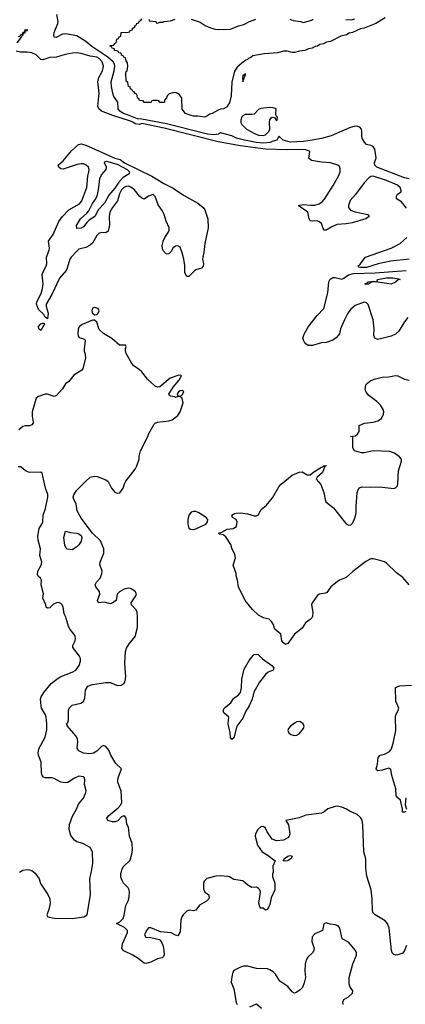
# Model space of a CAD drawing. Header units: inches. Extents: x 2001573 to 2220545, y 644482 to 846830.
# Tile 490 of 656: x 2122523 to 2125956, y 766551 to 775325. Entities that reach past the tile are written whole.
import ezdxf

# ---------------------------------------------------------------- set-up
doc = ezdxf.new("R2010")
doc.units = ezdxf.units.IN
doc.header["$MEASUREMENT"] = 0
doc.layers.add('C1726', color=7, linetype='Continuous')
doc.layers.add('C1727', color=7, linetype='Continuous')

msp = doc.modelspace()

# ---------------------------------------------------------------- linework, layer by layer
at = {"layer": 'C1726', "color": 5}
for points, elevation in [([(2122520.9, 767730), (2122550, 767745.3), (2122590, 767752.4), (2122610, 767748.4), (2122630, 767742.4), (2122661.1, 767721.1), (2122694.9, 767670), (2122708.5, 767628.5), (2122774.4, 767530), (2122790.3, 767490), (2122793.7, 767450), (2122783.4, 767396.6), (2122763, 767350), (2122774, 767330), (2122830, 767320.1), (2122990, 767314.6), (2123094.5, 767330), (2123122.4, 767350), (2123151.6, 767530), (2123146, 767670), (2123166.1, 767753.9), (2123173.7, 767810), (2123171.1, 767910), (2123149.3, 767950), (2123083.5, 767983.5), (2123030, 767999.8), (2123010, 768015.1), (2122976.9, 768056.9), (2122962.9, 768110), (2122966.5, 768153.5), (2122992.3, 768227.7), (2123028.5, 768290), (2123045.6, 768334.4), (2123090, 768388.4), (2123108.2, 768430), (2123113.1, 768453.1), (2123099.5, 768510), (2123103.6, 768550), (2123099.5, 768570), (2123090, 768579.5), (2123050, 768583.6), (2123010, 768567.8), (2122951.4, 768528.6), (2122930, 768523.5), (2122890, 768529.7), (2122830, 768564.8), (2122810, 768568.7), (2122750, 768568.3), (2122733.9, 768573.9), (2122721.3, 768590), (2122717.2, 768610), (2122715, 768710), (2122689.8, 768770), (2122686, 768790), (2122693.7, 768826.3), (2122750, 768930.7), (2122763.7, 768996.3), (2122765.5, 769050), (2122758.3, 769110), (2122751.1, 769131.1), (2122717.4, 769190), (2122713, 769210), (2122707.8, 769270), (2122713.6, 769290), (2122737.6, 769330), (2122803.6, 769410), (2122852, 769450), (2122882.7, 769470), (2122990, 769510.2), (2123022.4, 769530), (2123051.3, 769570), (2123063, 769610), (2123063, 769630), (2123054.5, 769654.5), (2122996.9, 769730), (2122994.7, 769750), (2123015.6, 769790), (2123020.4, 769810), (2123015.6, 769830), (2123010, 769843.7), (2122971.8, 769890), (2122956.6, 769916.6), (2122936.9, 769990), (2122932.3, 770000)], 340), ([(2125965.4, 767074.6), (2125950, 767031.2), (2125933.1, 767006.9), (2125890, 766990.7), (2125870, 766989.8), (2125855, 766995), (2125837.6, 767010), (2125832.2, 767030), (2125811.7, 767230), (2125797.4, 767270), (2125775.9, 767295.9), (2125687.7, 767347.7), (2125667.2, 767370), (2125662.7, 767390), (2125661.7, 767490), (2125651.3, 767570), (2125613.9, 767693.9), (2125604.4, 767764.4), (2125604.2, 767844.2), (2125586.3, 767910), (2125577.9, 768150), (2125571, 768191), (2125557.1, 768217), (2125525.5, 768245.5), (2125470, 768266), (2125431.3, 768291.3), (2125390, 768307.8), (2125350, 768316.5), (2125330, 768314.8), (2125266.4, 768293.6), (2125233.8, 768266.2), (2125210, 768254.3), (2125070, 768237.9), (2125010, 768212.2), (2124892, 768190), (2124915.5, 768150), (2124927.7, 768070), (2124922.8, 768050), (2124910, 768034), (2124870, 768013.2), (2124810, 768009), (2124770, 768022), (2124726.9, 768086.9), (2124710, 768121.2), (2124694.2, 768134.2), (2124670, 768133.3), (2124643.1, 768110), (2124621.6, 768070), (2124618.4, 768050), (2124640.5, 767970), (2124681.6, 767910), (2124736.3, 767876.3), (2124796, 767830), (2124777.5, 767782.5), (2124780.5, 767730), (2124774, 767710), (2124774.8, 767690), (2124794, 767630), (2124793.1, 767570), (2124761.1, 767498.9), (2124750, 767442), (2124730, 767397.2), (2124710, 767389.2), (2124690, 767409), (2124670, 767409.4), (2124659.3, 767419.3), (2124651.7, 767451.7), (2124668, 767550), (2124661.6, 767570), (2124650, 767584.5), (2124630, 767596.2), (2124590, 767592.7), (2124553.8, 767613.8), (2124510, 767652.3), (2124430, 767663.9), (2124390, 767686.6), (2124371.4, 767691.4), (2124310, 767695.7), (2124270, 767693.2), (2124188.2, 767671.8), (2124163.6, 767650), (2124158.9, 767630), (2124160.3, 767580.3), (2124170, 767551), (2124204.7, 767530), (2124211, 767510), (2124206, 767490), (2124184.7, 767470), (2124124.7, 767435.3), (2124090, 767388.7), (2124070, 767384), (2124031.1, 767388.9), (2124010, 767382), (2123978, 767350), (2123966, 767330), (2123958, 767302), (2123950, 767198), (2123930, 767161.2), (2123910, 767166), (2123870, 767187.3), (2123777.7, 767197.7), (2123690, 767231.3), (2123670, 767231.5), (2123653, 767210), (2123634, 767170), (2123644.7, 767150), (2123690, 767147.3), (2123767.3, 767127.3), (2123777.5, 767117.5), (2123792.5, 767092.5), (2123799.1, 767070), (2123807.3, 767030), (2123807.5, 766992.5), (2123802, 766978), (2123790, 766966.6), (2123750, 766957.6), (2123690, 766925.3), (2123650, 766916.3), (2123630, 766917), (2123578.3, 766958.3), (2123530, 766989.3), (2123450, 767029.2), (2123433.2, 767050), (2123437.2, 767090), (2123483.7, 767190), (2123483.7, 767210), (2123456.3, 767236.3), (2123384, 767270), (2123415.2, 767284.8), (2123443.4, 767316.6), (2123454.1, 767345.9), (2123467.2, 767432.8), (2123490, 767479.1), (2123498.7, 767510), (2123501.4, 767550), (2123496.8, 767570), (2123487.8, 767590), (2123447, 767630), (2123433.9, 767653.9), (2123424.5, 767684.5), (2123423.8, 767710), (2123432.7, 767750), (2123445.1, 767774.9), (2123505.2, 767834.8), (2123520.9, 767890), (2123526.2, 767930), (2123523.5, 767983.5), (2123500.5, 768050), (2123492.3, 768130), (2123476.6, 768156.6), (2123469.5, 768209.5), (2123460.7, 768220.7), (2123450, 768229.3), (2123430, 768222.7), (2123395.2, 768184.8), (2123370, 768175.8), (2123350, 768175.8), (2123308.4, 768188.5), (2123298, 768210), (2123314.5, 768230), (2123399.1, 768300.9), (2123423.5, 768330), (2123432.6, 768350), (2123425.7, 768450), (2123396.9, 768530), (2123395.4, 768550), (2123398.9, 768570), (2123429.7, 768650), (2123378, 768698), (2123335.2, 768770), (2123314.9, 768814.9), (2123290, 768849.8), (2123270, 768857.6), (2123250.6, 768850), (2123210, 768808.4), (2123179.1, 768790), (2123150, 768782.3), (2123089.8, 768789.8), (2123050, 768809.5), (2123034.9, 768834.9), (2123039.7, 768890), (2123037.6, 768917.6), (2123023.3, 768943.3), (2122948.7, 769030), (2122938, 769050), (2122950, 769062), (2122956.9, 769083.1), (2122956.8, 769170), (2122962.2, 769190), (2122990, 769215.8), (2123066.6, 769233.4), (2123090, 769248.2), (2123102.2, 769277.8), (2123108.4, 769350), (2123130, 769384.9), (2123170, 769400.2), (2123290, 769418), (2123330, 769418.4), (2123390, 769392.1), (2123425.8, 769394.2), (2123451.3, 769410), (2123462.6, 769437.4), (2123468.7, 769470), (2123459.3, 769590), (2123464.2, 769695.8), (2123474.3, 769725.7), (2123496.4, 769763.6), (2123551.8, 769830), (2123572, 769910), (2123570.1, 770000)], 320), ([(2125125.5, 770000), (2125123.7, 769996.3), (2125110, 769979.8), (2125067.4, 769950), (2125038, 769902), (2124969.3, 769850.7), (2124910, 769767.8), (2124890, 769756.2), (2124871.1, 769771.1), (2124857, 769790), (2124849, 769850), (2124794.8, 769894.8), (2124787, 769910), (2124784.5, 769930), (2124763.8, 769963.8), (2124742.7, 769982.7), (2124690, 769995.6), (2124682.3, 770000)], 280), ([(2125961.6, 768270), (2125950, 768262), (2125930, 768264), (2125929.8, 768290), (2125912.6, 768370), (2125889.9, 768389.9), (2125875.3, 768410), (2125872.6, 768470), (2125837.3, 768590), (2125827.8, 768647.8), (2125810, 768654), (2125750, 768636.4), (2125711.9, 768631.9), (2125700.5, 768640.5), (2125696.2, 768650), (2125708, 768690), (2125713.3, 768750), (2125732.3, 768770), (2125770, 768778.9), (2125815.3, 768804.7), (2125832.4, 768827.6), (2125850.5, 768889.5), (2125870.7, 768990.7), (2125868.2, 769110), (2125872.2, 769130), (2125892.4, 769170), (2125897.4, 769190), (2125872.9, 769252.9), (2125869.8, 769370), (2125879.8, 769380.2), (2125906, 769390), (2126010, 769395.3)], 280), ([(2125960.6, 768390), (2125954.2, 768330), (2125966.4, 768290)], 280), ([(2125404, 766550), (2125401.2, 766570), (2125407.2, 766592.8), (2125450, 766617.1), (2125487, 766650), (2125487.6, 766670), (2125465.4, 766705.4), (2125457.2, 766730), (2125456.1, 766790), (2125489.1, 766910.9), (2125520.9, 766990), (2125522.7, 767010), (2125513.2, 767030), (2125450, 767103.5), (2125395.1, 767135.1), (2125372, 767230), (2125357.2, 767250), (2125330, 767260.9), (2125285.6, 767265.6), (2125250, 767277.2), (2125231.1, 767268.9), (2125217.3, 767210), (2125150, 767178.3), (2125127.4, 767152.6), (2125124.9, 767110), (2125144.4, 767050), (2125142.4, 767030), (2125130.4, 767010), (2125089, 766971), (2125073.2, 766946.8), (2125064.7, 766910), (2125061.8, 766850), (2125066, 766790), (2125056.9, 766743.1), (2125039.5, 766700.5), (2125019.9, 766680.1), (2124990, 766659.3), (2124970, 766649.3), (2124950, 766661.2), (2124910, 766709.3), (2124838, 766758), (2124798.8, 766818.8), (2124779.7, 766839.8), (2124750, 766859.5), (2124730, 766867), (2124630, 766869.6), (2124550, 766892.2), (2124516, 766890), (2124490, 766882.2), (2124430, 766851.1), (2124421.3, 766838.7), (2124410, 766795.3), (2124406.8, 766750), (2124430.2, 766690), (2124448.7, 766568.7), (2124458, 766550)], 340), ([(2124571.2, 766528.8), (2124630, 766554), (2124676.1, 766516.1)], 340)]:
    msp.add_lwpolyline(points, dxfattribs=dict(at, elevation=elevation))
for points, elevation in [([(2124410, 768909.8), (2124399.2, 768930), (2124397.2, 768970), (2124379.2, 769050), (2124385.1, 769110), (2124338.7, 769150), (2124333.7, 769170), (2124345.6, 769194.4), (2124401.1, 769238.9), (2124425, 769275), (2124470.3, 769309.7), (2124487.2, 769330), (2124498, 769370), (2124501.1, 769450), (2124522.4, 769537.6), (2124566, 769614), (2124600.4, 769659.6), (2124610, 769667.3), (2124630, 769671.6), (2124647.3, 769667.3), (2124683.1, 769630), (2124768.4, 769570), (2124785.4, 769550), (2124782.4, 769537.6), (2124778.9, 769530), (2124734.9, 769510), (2124710.4, 769490), (2124657, 769423), (2124605.9, 769334.1), (2124592.8, 769270), (2124567, 769210), (2124535.9, 769164.1), (2124510, 769100.6), (2124456.1, 769030), (2124430, 768926.6)], 280), ([(2125016.1, 769070), (2124990, 769067.5), (2124970, 769056.7), (2124933.2, 769030), (2124916.2, 769010), (2124910.5, 768990), (2124919.1, 768970), (2124936.1, 768956.1), (2124970, 768946), (2124990, 768950.1), (2125010, 768962.4), (2125049.2, 769010), (2125055.3, 769030), (2125046.9, 769050)], 320), ([(2124885.6, 767825.6), (2124868.7, 767830), (2124881.2, 767850), (2124909, 767870), (2124930, 767877.1), (2124950, 767871), (2124940.5, 767850), (2124910, 767829.7)], 320)]:
    msp.add_lwpolyline(points, close=True, dxfattribs=dict(at, elevation=elevation))
at = {"layer": 'C1727', "color": 5}
for points, elevation in [([(2125990, 773906.3), (2125950, 773914.7), (2125702.2, 774010), (2125685.4, 774030), (2125683, 774050), (2125695.5, 774095.5), (2125685.2, 774170), (2125670, 774195.3), (2125650, 774205.2), (2125610, 774213.2), (2125593, 774233), (2125572.6, 774270), (2125567.7, 774287.7), (2125569.7, 774330), (2125566, 774350), (2125550, 774367.6), (2125533.8, 774373.8), (2125510, 774375.6), (2125458.4, 774361.6), (2125296.5, 774290), (2125210, 774266.4), (2125126, 774250), (2125050, 774238.9), (2124930, 774232.9), (2124868.7, 774250), (2124830, 774286), (2124812, 774250), (2124770, 774238.7), (2124754, 774230), (2124690, 774224.8), (2124629.4, 774230), (2124525.1, 774250), (2124453.6, 774270), (2124410, 774291.2), (2124310, 774315.6), (2124293.7, 774306.4), (2124250, 774298.5), (2124194.2, 774305.8), (2123830, 774395.9), (2123610, 774440), (2123570, 774442.1), (2123496, 774470), (2123447.5, 774490), (2123413.5, 774510), (2123399.3, 774530), (2123395, 774590), (2123362, 774642), (2123350.4, 774670.4), (2123338.9, 774730), (2123338, 774770), (2123364.8, 774870), (2123369.5, 774910), (2123365.3, 774930), (2123353.9, 774950), (2123307.1, 774990), (2123165.2, 775085.2), (2123110, 775131.4), (2123030, 775179.7), (2122930, 775199.8), (2122903.5, 775196.5), (2122847.6, 775167.6), (2122829.7, 775169.7), (2122826.2, 775186.2), (2122828.3, 775210), (2122862.2, 775290), (2122865.3, 775310), (2122852, 775370)], 260), ([(2125777.8, 775342.2), (2125692.4, 775290), (2125590.5, 775250), (2125555.8, 775244.2), (2125486.8, 775210), (2125456.1, 775203.9), (2125432.7, 775190), (2125382, 775178), (2125290.4, 775130), (2125255, 775125), (2125226.8, 775110), (2125195.8, 775104.2), (2125174.4, 775090), (2125154.8, 775085.2), (2125126, 775070), (2125095.2, 775064.8), (2125061, 775050), (2125014.5, 775045.5), (2124970, 775034), (2124950, 775034), (2124904.4, 775044.4), (2124870, 775044.2), (2124821, 775030), (2124698.3, 775021.7), (2124597.7, 775002.3), (2124584, 774990), (2124559.9, 774980.1), (2124550, 774968.8), (2124535.1, 774964.9), (2124501.2, 774938.8), (2124459.5, 774900.5), (2124434.5, 774865.5), (2124411.6, 774768.4), (2124406.8, 774646.8), (2124390, 774582.7), (2124375.6, 774564.4), (2124370, 774547.6), (2124338, 774530), (2124310, 774526.6), (2124282.8, 774517.2), (2124236, 774490), (2124216.1, 774483.9), (2124190, 774464.5), (2124170, 774457.2), (2124110, 774466.6), (2124070, 774466.6), (2124048, 774470), (2123998, 774490), (2123970, 774528), (2123966, 774626), (2123941.2, 774661.2), (2123910, 774675.3), (2123885.4, 774674.6), (2123854.4, 774665.6), (2123834.8, 774645.2), (2123830, 774628), (2123811.1, 774608.9), (2123811.1, 774591.1), (2123807.3, 774587.3), (2123770, 774588), (2123762, 774602), (2123750, 774606), (2123710, 774606), (2123698, 774602), (2123694, 774590), (2123688, 774588), (2123630, 774586), (2123622, 774602), (2123590, 774606), (2123582, 774622), (2123570, 774626), (2123568.7, 774648.7), (2123562, 774662), (2123550, 774666), (2123542, 774682), (2123530, 774686), (2123522, 774702), (2123510, 774706), (2123507.3, 774727.3), (2123490, 774728.7), (2123484.7, 774764.7), (2123470, 774778), (2123467.2, 774847.2), (2123470, 774862), (2123478, 774870), (2123485.2, 774910), (2123482, 774942), (2123470, 774958), (2123464, 774984), (2123449.2, 774990), (2123444, 775004), (2123428, 775010), (2123426, 775026), (2123406, 775030), (2123402, 775042), (2123388.9, 775048.9), (2123368, 775050), (2123366, 775066), (2123346, 775070), (2123342, 775082), (2123326, 775090), (2123330, 775094), (2123362, 775098), (2123367.3, 775112.7), (2123382, 775118), (2123386, 775150), (2123402, 775158), (2123407.3, 775172.7), (2123422, 775178), (2123426, 775210), (2123487.3, 775212.7), (2123502, 775218), (2123506, 775230), (2123526, 775234), (2123528, 775250), (2123546, 775254), (2123550, 775274), (2123562, 775278), (2123566, 775290), (2123582, 775298), (2123587.3, 775312.7), (2123602, 775318), (2123610, 775334)], 240), ([(2123674, 775326), (2123674, 775314), (2123734, 775310), (2123738, 775298), (2123750, 775294), (2123770, 775302), (2123796.4, 775303.6), (2123806, 775310), (2123865.6, 775314.4), (2123906, 775330)], 240), ([(2124049.6, 775330.4), (2124130, 775302), (2124174.6, 775274.6), (2124216.2, 775256.2), (2124261.1, 775241.1), (2124290, 775238), (2124399.4, 775240.6), (2124469.3, 775270), (2124516.9, 775283.1), (2124569.3, 775310), (2124624, 775330)], 240), ([(2124926.8, 775330), (2124956.9, 775316.9), (2125022.8, 775310), (2125050, 775301.1), (2125119.8, 775320.2), (2125137, 775330)], 240), ([(2125427.2, 775327.2), (2125475.2, 775324.8), (2125506.5, 775333.5)], 240), ([(2122501, 775119), (2122538.8, 775170), (2122540.5, 775179.5), (2122554.2, 775190), (2122552.3, 775207.7), (2122570, 775208.2), (2122575.5, 775224.5), (2122590.7, 775230), (2122590, 775238), (2122588.4, 775231.6), (2122570, 775233.7), (2122564.5, 775224.5), (2122566.9, 775213.1), (2122550, 775210.7), (2122545.5, 775194.5), (2122530.8, 775190), (2122532.7, 775187.3), (2122530, 775189.6), (2122523.5, 775176.5), (2122510, 775171.7)], 280), ([(2125965.6, 773645.6), (2125923.2, 773703.2), (2125877.2, 773730), (2125877, 773750), (2125887.8, 773770), (2125918, 773790), (2125919.5, 773800.5), (2125909.7, 773830), (2125885.4, 773850), (2125790, 773892.6), (2125670.6, 773930.6), (2125650, 773928.3), (2125630, 773915.5), (2125588.6, 773871.4), (2125513.2, 773766.8), (2125466, 773714), (2125448.8, 773670), (2125450.6, 773650), (2125469.1, 773629.1), (2125510, 773613.5), (2125623.1, 773590), (2125634, 773570), (2125604.6, 773550), (2125483.7, 773516.3), (2125430, 773506.8), (2125350, 773500.6), (2125300.8, 773479.2), (2125250, 773448.2), (2125229.7, 773449.7), (2125209, 773510), (2125190, 773525.2), (2125170, 773532.7), (2125129.3, 773529.3), (2125110, 773534), (2125099.3, 773550), (2125089, 773610), (2125002, 773670), (2125050, 773677.7), (2125111.3, 773671.3), (2125150, 773672.9), (2125190, 773685.1), (2125216.7, 773703.3), (2125235.2, 773724.8), (2125313.5, 773846.5), (2125363.4, 773936.6), (2125375, 773970), (2125376.3, 773996.3), (2125370, 774018), (2125355.9, 774030), (2125290, 774049.9), (2125210, 774055.5), (2125119.5, 774070), (2125097, 774090), (2125105.2, 774150), (2125070, 774165.1), (2125029, 774169), (2124910, 774166.8), (2124710, 774172), (2124490, 774200.2), (2124290, 774236.9), (2123810, 774357.8), (2123610, 774398.5), (2123590, 774391.9), (2123550, 774396), (2123530, 774412.5), (2123510, 774421.3), (2123350.6, 774470), (2123251.1, 774510), (2123226.3, 774530), (2123218.5, 774550), (2123231.1, 774670), (2123217.9, 774770), (2123227.6, 774810), (2123260.5, 774870), (2123267.4, 774910), (2123255.4, 774950), (2123230, 774978.5), (2123210, 774991.1), (2123150, 774998.8), (2123070, 775023.2), (2123029.2, 775030.8), (2122992.2, 775027.8), (2122926.3, 775013.7), (2122850, 774990.6), (2122790, 774986.7), (2122728.6, 774968.6), (2122710, 774971), (2122670, 775010.4), (2122630, 775029.9), (2122590, 775036.4), (2122530, 775035), (2122490, 775045.1)], 280), ([(2125990, 773190.3), (2125828.2, 773171.8), (2125715.5, 773150), (2125610, 773118.2), (2125556.2, 773116.2), (2125541.2, 773121.2), (2125533.2, 773130), (2125554.5, 773145.5), (2125602.6, 773210), (2125830.1, 773290.1), (2125910, 773330.5), (2125970, 773384.7)], 280), ([(2125979.3, 772670), (2125950, 772632.7), (2125899.3, 772550), (2125870, 772524.2), (2125830, 772506), (2125710, 772475.1), (2125686, 772486), (2125677, 772510), (2125679.1, 772570), (2125670.9, 772650.9), (2125626.1, 772786.1), (2125610, 772802.4), (2125590, 772807.3), (2125510, 772777.3), (2125470, 772745.3), (2125445.7, 772710), (2125415.2, 772650), (2125379.6, 772570), (2125370, 772526.6), (2125341.3, 772490), (2125310.5, 772470), (2125252.5, 772447.5), (2125210, 772444.2), (2125130, 772420.5), (2125090, 772422.9), (2125070, 772436), (2125058, 772450), (2125049.4, 772470), (2125044.5, 772490), (2125058.4, 772530), (2125094.7, 772590), (2125169.8, 772690), (2125229.8, 772750.2), (2125265.7, 772890), (2125275.8, 772990), (2125287, 773013), (2125310, 773028.7), (2125330, 773028.8), (2125390, 773014), (2125410, 773022), (2125448.7, 773051.3), (2125495.8, 773064.2), (2125688.1, 773068.1), (2125963.7, 773090)], 280), ([(2123570.1, 770000), (2123569, 770050), (2123557.2, 770070), (2123519.3, 770110), (2123516, 770130), (2123556, 770190), (2123561.2, 770210), (2123550, 770228.7), (2123522, 770250), (2123510, 770257.2), (2123490, 770259), (2123454, 770250), (2123410, 770228), (2123390, 770206), (2123382, 770150), (2123350, 770129.2), (2123330, 770121.2), (2123273.4, 770133.4), (2123224, 770130), (2123215.1, 770150), (2123234.7, 770205.2), (2123232.4, 770230), (2123200.5, 770270), (2123194.7, 770290), (2123205.9, 770314.1), (2123239.6, 770350), (2123254, 770386), (2123255.8, 770410), (2123236.9, 770470), (2123238.3, 770490), (2123271.2, 770570), (2123272.8, 770610), (2123242.5, 770682.5), (2123169.8, 770750), (2123070, 770883.6), (2123035.6, 770950), (2123025.7, 771010), (2123003.5, 771050), (2122998, 771070), (2123003.5, 771090), (2123028.6, 771130), (2123110, 771214.3), (2123150, 771248.4), (2123190, 771257.4), (2123213.5, 771253.5), (2123290, 771226), (2123311, 771210), (2123340.5, 771150), (2123370, 771114), (2123390, 771106), (2123414, 771110), (2123442.7, 771150), (2123455.1, 771190), (2123467.5, 771212.5), (2123550, 771320.7), (2123566.6, 771350), (2123585.2, 771410), (2123585.6, 771434.4), (2123598, 771482), (2123664, 771610), (2123669.3, 771630.7), (2123720.2, 771719.8), (2123728.7, 771730), (2123750, 771739.1), (2123850, 771750.6), (2123881.5, 771758.5), (2123930, 771798), (2123950.7, 771829.3), (2123976.9, 771910), (2123970, 771948.7), (2123947.3, 771967.3), (2123930, 771968), (2123910, 771958), (2123903.1, 771963.1), (2123866, 771970), (2123855.3, 771975.3), (2123849.1, 771989.1), (2123888.2, 772051.8), (2123939.5, 772110), (2123962, 772150), (2123956.5, 772156.5), (2123930, 772155.1), (2123862.4, 772130), (2123770, 772053.6), (2123750, 772050.7), (2123730, 772058.8), (2123660.4, 772120.4), (2123610, 772186.3), (2123590, 772205.8), (2123540, 772240), (2123520.1, 772260.1), (2123469.8, 772350.2), (2123463.3, 772376.7), (2123464.4, 772395.6), (2123471.4, 772411.4), (2123465.2, 772425.2), (2123410, 772424.2), (2123342.7, 772482.7), (2123268.2, 772528.2), (2123230, 772564), (2123209.3, 772629.3), (2123190, 772648.7), (2123170, 772648.7), (2123078.8, 772610), (2123056.3, 772590), (2123043.8, 772570), (2123039.1, 772530), (2123044.1, 772504.1), (2123053.4, 772493.4), (2123098.5, 772478.5), (2123106.8, 772466.8), (2123095.5, 772390), (2123096.3, 772370), (2123106, 772346), (2123108.4, 772310), (2123084.6, 772215.4), (2123077.1, 772202.9), (2123003.9, 772156), (2122959.8, 772100.2), (2122930, 772080.9), (2122903.9, 772036.1), (2122845.9, 771974.1), (2122830, 771966.2), (2122770, 771987.6), (2122750, 771987.3), (2122690, 771968.6), (2122670, 771951.1), (2122634.4, 771830), (2122633.5, 771793.5), (2122642.3, 771737.7), (2122641.7, 771730), (2122630, 771713.6), (2122610, 771706.6), (2122570, 771705.4), (2122550, 771698.7), (2122514.9, 771670)], 320), ([(2124682.3, 770000), (2124650, 770018.4), (2124595.1, 770070), (2124529.4, 770150), (2124471.9, 770271.9), (2124462.7, 770330), (2124449, 770370), (2124448.7, 770390), (2124424.7, 770464.7), (2124442.9, 770530), (2124438.7, 770558.7), (2124410, 770615.3), (2124401.1, 770650), (2124357.6, 770717.6), (2124333.8, 770733.8), (2124301.5, 770741.5), (2124294, 770750), (2124322.3, 770757.7), (2124370, 770783.8), (2124422, 770790), (2124454, 770810), (2124459, 770850), (2124449, 770870), (2124417.2, 770890), (2124412.7, 770910), (2124436.4, 770923.6), (2124451, 770929), (2124490.7, 770929.3), (2124550, 770920.4), (2124610, 770903.2), (2124630, 770903.2), (2124647.4, 770912.6), (2124670, 770958.8), (2124720.3, 770999.7), (2124774.5, 771065.5), (2124830, 771162.4), (2124850, 771184.9), (2124950, 771267.3), (2125010, 771294), (2125037.3, 771297.3), (2125082, 771270), (2125109.3, 771270.7), (2125142.9, 771297.1), (2125210, 771338.8), (2125219.3, 771340.7), (2125230, 771350.8), (2125250, 771351.3), (2125247.3, 771347.3), (2125232.7, 771347.3), (2125236.9, 771336.9), (2125218.4, 771290), (2125170.7, 771250), (2125162, 771230), (2125204.2, 771184.2), (2125231.7, 771111.7), (2125242, 771050), (2125249.8, 771029.8), (2125316.1, 770976.1), (2125414.2, 770850), (2125430, 770832.4), (2125450, 770821), (2125470, 770823.1), (2125490, 770841.4), (2125510, 770893.4), (2125518.6, 770930), (2125517.1, 770990), (2125526.5, 771110), (2125532, 771130), (2125547.7, 771152.3), (2125570, 771161), (2125650, 771158.5), (2125730, 771163), (2125850, 771148.9), (2125870, 771153.3), (2125878.6, 771161.4), (2125885.3, 771170), (2125889.9, 771190), (2125896.4, 771303.6), (2125923, 771390), (2125920.9, 771410), (2125905.2, 771430), (2125861.2, 771461.2), (2125817.7, 771477.7), (2125670, 771483), (2125590, 771466.6), (2125566.3, 771466.3), (2125504, 771484), (2125488.9, 771508.9), (2125487.3, 771607.3), (2125468, 771610), (2125510, 771617.3), (2125530, 771631), (2125544.1, 771655.9), (2125545.2, 771710), (2125594, 771730), (2125670, 771738.8), (2125710.4, 771749.6), (2125742.8, 771770), (2125761.6, 771810), (2125764.8, 771830), (2125759.8, 771850), (2125734.8, 771890), (2125702, 771922), (2125630, 771977.3), (2125606.5, 772006.5), (2125599.3, 772030), (2125604.7, 772070), (2125621.6, 772090), (2125649.9, 772110.2), (2125690, 772125.6), (2125750, 772140.2), (2125810, 772143.5), (2125870, 772153.7), (2125890, 772152.4), (2125950, 772121.1), (2125990, 772113)], 280), ([(2122932.3, 770000), (2122918.4, 770030), (2122909.7, 770090), (2122902, 770110), (2122890, 770124.2), (2122870, 770132.8), (2122850, 770129.7), (2122823.2, 770116.8), (2122790, 770085.2), (2122770, 770081.2), (2122759, 770090), (2122755.1, 770110), (2122729.6, 770170), (2122734.5, 770210), (2122714, 770290), (2122716.2, 770330), (2122707, 770350), (2122687.7, 770367.7), (2122682.4, 770382.4), (2122683.5, 770410), (2122715.6, 770470), (2122719.3, 770490), (2122701.2, 770550), (2122708.7, 770610), (2122685.8, 770685.8), (2122684.2, 770724.2), (2122697.4, 770790), (2122721.1, 770830), (2122727.2, 770850), (2122731.1, 770908.9), (2122753.6, 770970), (2122774.3, 771070), (2122773.7, 771093.7), (2122753.6, 771150), (2122724, 771284), (2122710, 771293.2), (2122610, 771289.5), (2122581.3, 771301.3), (2122530, 771339.6), (2122510, 771339.6)], 340), ([(2125990, 770289.9), (2125934.5, 770354.5), (2125877.3, 770397.3), (2125790, 770481.9), (2125770, 770493.4), (2125730, 770506), (2125670, 770520.1), (2125650, 770520.3), (2125604.1, 770495.9), (2125490, 770407.4), (2125430, 770354.4), (2125369.8, 770330.2), (2125350, 770316), (2125291.9, 770270), (2125258.3, 770221.7), (2125244.5, 770215.5), (2125190, 770207.1), (2125170, 770191.2), (2125125.4, 770130), (2125121.3, 770110), (2125133.4, 770046.6), (2125130.1, 770010), (2125125.5, 770000)], 280)]:
    msp.add_lwpolyline(points, dxfattribs=dict(at, elevation=elevation))
for points, elevation in [([(2124530, 774846), (2124528, 774832), (2124509.3, 774829.3), (2124506.5, 774806.5), (2124510, 774772), (2124524, 774816), (2124533.2, 774830)], 260), ([(2124750, 774542.7), (2124670, 774533.2), (2124650, 774524), (2124610, 774484), (2124590, 774479), (2124530, 774479), (2124510, 774468.7), (2124501.4, 774458.6), (2124490.5, 774429.5), (2124490.4, 774410), (2124501.7, 774390), (2124542.3, 774350), (2124613, 774310), (2124650, 774294.9), (2124690, 774292.9), (2124710, 774300.3), (2124741.3, 774330), (2124750.8, 774349.2), (2124745.6, 774410), (2124750, 774432), (2124762, 774450), (2124770, 774456), (2124790, 774454), (2124804.7, 774430), (2124810, 774426), (2124815.3, 774430), (2124817.2, 774457.2), (2124807.3, 774467.3), (2124802, 774482), (2124806, 774530), (2124779.3, 774539.3)], 260), ([(2124030, 773036.9), (2124010, 773037), (2123994.2, 773070), (2123994, 773134), (2123984.2, 773190), (2123970, 773247.3), (2123950, 773299.2), (2123930, 773310.6), (2123910, 773307.4), (2123890, 773290.9), (2123870, 773258), (2123850, 773238.7), (2123830, 773236.3), (2123797.6, 773270), (2123792.5, 773310), (2123800.7, 773350), (2123815.1, 773384.9), (2123843.9, 773430), (2123852.1, 773450), (2123852.2, 773470), (2123826, 773530), (2123808.2, 773590), (2123790, 773626), (2123755.6, 773675.6), (2123730, 773749), (2123710, 773766), (2123670, 773752.3), (2123630, 773727), (2123610, 773735.1), (2123590, 773751.3), (2123544.8, 773810), (2123513.4, 773833.4), (2123490, 773840.8), (2123470, 773839.3), (2123450, 773830.9), (2123430, 773809.8), (2123410, 773772.8), (2123392.6, 773710), (2123347.9, 773650), (2123326.1, 773610), (2123319.8, 773570), (2123322.5, 773497.4), (2123310, 773442), (2123290, 773426.9), (2123250, 773429.7), (2123230, 773422.4), (2123210, 773400.5), (2123170, 773334.8), (2123150, 773315.8), (2123110, 773294.8), (2123050, 773279), (2123030, 773263.8), (2122980.2, 773210), (2122968.1, 773190), (2122946.2, 773110), (2122936, 773090), (2122878.4, 773021.6), (2122810, 772874.8), (2122758.3, 772790), (2122757.7, 772770), (2122775, 772710), (2122770, 772658), (2122750, 772673), (2122736.7, 772696.7), (2122690, 772742.9), (2122672, 772790), (2122673.8, 772810), (2122713.7, 772886.3), (2122725.4, 772930), (2122730.7, 772970), (2122723.4, 773050), (2122727.6, 773072.4), (2122757.7, 773130), (2122763.1, 773150), (2122761.5, 773210), (2122785.5, 773270), (2122788.6, 773290), (2122779.4, 773350), (2122789.8, 773370), (2122821.7, 773410), (2122870, 773526), (2122902.8, 773570), (2122960.8, 773630), (2123054.5, 773685.5), (2123077.1, 773710), (2123119, 773830), (2123128.2, 773930), (2123139, 773970), (2123140.3, 773990), (2123134.6, 774010), (2123115.1, 774030), (2123090, 774040.2), (2123070, 774041.4), (2123034.5, 774034.5), (2122910, 773994.2), (2122890, 773995.4), (2122870, 774009.7), (2122866.3, 774030), (2122910, 774067.4), (2122983.9, 774156.1), (2123046.1, 774213.9), (2123070, 774218.1), (2123110, 774207.8), (2123370, 774090.7), (2123417.8, 774077.8), (2123456.9, 774050), (2123697.9, 773930), (2123805.9, 773865.9), (2123890, 773823), (2123981, 773761), (2124110.1, 773690), (2124156.6, 773650), (2124171.8, 773630), (2124196.5, 773550), (2124200.8, 773470), (2124171.4, 773330), (2124163.5, 773250), (2124153.8, 773210), (2124151.5, 773190), (2124158.3, 773150), (2124156.9, 773130), (2124140.7, 773110), (2124090, 773094.8), (2124075.1, 773084.9)], 280), ([(2123030, 773465.2), (2123028.7, 773490), (2123062.7, 773550), (2123120.2, 773599.8), (2123137.5, 773622.5), (2123170, 773688), (2123200.5, 773730), (2123214.2, 773765.8), (2123227.9, 773830), (2123234.7, 773910), (2123250, 773942.8), (2123291.2, 773990), (2123295.5, 774010), (2123278.8, 774050), (2123280.7, 774059.3), (2123294.5, 774065.5), (2123390, 774036.5), (2123478.3, 773990), (2123501.7, 773970), (2123496.2, 773950), (2123442.6, 773917.4), (2123404.2, 773875.8), (2123370, 773824.5), (2123317.4, 773762.6), (2123277, 773690), (2123225.5, 773634.5), (2123190.2, 773570), (2123142.6, 773537.4), (2123121.4, 773518.6), (2123090, 773478), (2123070, 773467)], 260), ([(2125830, 772968.9), (2125690.2, 772989.8), (2125655.1, 772984.9), (2125628, 772968), (2125605.8, 772965.8), (2125596, 772970), (2125618.7, 772981.3), (2125626, 772990), (2125674.3, 772994.3), (2125689.6, 772990.4), (2125705.2, 772994.8), (2125709.4, 773010), (2125790, 773024.2), (2125844.7, 773024.7), (2125896.5, 773016.5), (2125910.8, 773010), (2125893.7, 773006.3), (2125870, 772987)], 260), ([(2123190, 772761.2), (2123170, 772754), (2123164, 772730), (2123171.3, 772710), (2123190, 772696), (2123210, 772698.8), (2123221.2, 772710), (2123229, 772730), (2123222, 772750)], 320), ([(2122710, 772554.7), (2122691.6, 772570), (2122690.9, 772590), (2122710, 772615.1), (2122730, 772621.5), (2122739.9, 772619.9), (2122744.2, 772610), (2122736.5, 772603.5)], 280), ([(2123970, 772021.2), (2123950, 772018), (2123936, 772010), (2123924.7, 771990), (2123932, 771972), (2123950, 771971.3), (2123970, 771981), (2123984, 772010)], 320), ([(2124070, 770944), (2124050, 770935.6), (2124029.8, 770910), (2124018.9, 770870), (2124019.4, 770830), (2124030, 770794.1), (2124043.7, 770783.7), (2124070, 770781.3), (2124090, 770787.5), (2124179.6, 770830), (2124195.6, 770850), (2124197.6, 770870), (2124182.5, 770890), (2124117, 770930), (2124090, 770943.7)], 320), ([(2122990, 770600.9), (2122946, 770606), (2122936, 770616), (2122923.9, 770643.9), (2122914.7, 770710), (2122930, 770766), (2122974.3, 770754.3), (2123030, 770750.2), (2123050, 770744.6), (2123068.5, 770730), (2123076.5, 770710), (2123070, 770679.3), (2123050, 770645.6), (2123030, 770626.3)], 320)]:
    msp.add_lwpolyline(points, close=True, dxfattribs=dict(at, elevation=elevation))

doc.saveas('drawing.dxf')
